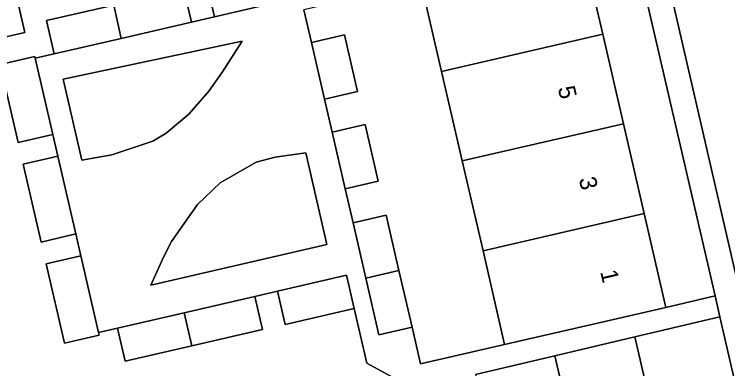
# Model space of a CAD drawing. Extents: x 156412 to 157779, y 382335 to 383768.
# Drawn here: x 157014.11 to 157056.03, y 383046.51 to 383067.34 of the extents above; entities that cross this region are included whole.
import ezdxf

# ---------------------------------------------------------------- set-up
doc = ezdxf.new("R2010")
doc.units = 0
for name, color, linetype in [('IMGEO_Erf', 7, 'Continuous'), ('IMGEO_Pand', 7, 'Continuous'), ('IMGEO_Pand_nummerreeks', 7, 'Continuous'), ('IMGEO_Parkeervlak_open', 7, 'Continuous'), ('IMGEO_Voetpad_open', 7, 'Continuous')]:
    doc.layers.add(name, color=color, linetype=linetype)

msp = doc.modelspace()

# ---------------------------------------------------------------- linework, layer by layer
at = {"layer": 'IMGEO_Erf'}
for points in [[(157049.105, 383077.512), (157046.214, 383076.844), (157047.464, 383071.429), (157048.679, 383066.163), (157049.894, 383060.898), (157051.109, 383055.631), (157052.382, 383050.117), (157055.278, 383050.786)], [(157039.217, 383063.982), (157038.002, 383069.246), (157036.753, 383074.659), (157031.808, 383073.518), (157032.301, 383071.383), (157033.068, 383068.06), (157031.119, 383067.61), (157031.565, 383065.681), (157033.514, 383066.131), (157034.283, 383062.799), (157032.335, 383062.348), (157032.78, 383060.419), (157034.729, 383060.869), (157035.498, 383057.537), (157033.55, 383057.087), (157034.013, 383055.08), (157035.962, 383055.53), (157036.71, 383052.293), (157037.481, 383048.953), (157037.981, 383046.79), (157042.921, 383047.931), (157041.65, 383053.439), (157040.431, 383058.719)], [(157027.497, 383065.758), (157016.985, 383063.522), (157018.082, 383058.772), (157019.836, 383059.087), (157022.247, 383059.888), (157023.033, 383060.355), (157024.373, 383061.479), (157025.547, 383062.825), (157026.355, 383063.95)], [(157031.232, 383059.204), (157029.434, 383058.948), (157028.323, 383058.648), (157026.213, 383057.444), (157024.883, 383056.158), (157023.36, 383053.987), (157022.876, 383053.062), (157022.137, 383051.429), (157032.477, 383053.817)]]:
    msp.add_lwpolyline(points, close=True, dxfattribs=at)
for points in [[(157013.135, 383073.185), (157014.739, 383066.27), (157012.941, 383065.859), (157011.935, 383070.261)], [(157024.075, 383068.826), (157024.525, 383066.877), (157025.87, 383067.188), (157025.42, 383069.136)], [(157036.297, 383046.028), (157034.818, 383046.841), (157034.076, 383050.055), (157030.022, 383049.119), (157029.572, 383051.067), (157028.238, 383050.759), (157028.688, 383048.81), (157024.548, 383047.854), (157020.63, 383046.949), (157020.18, 383048.898), (157019.069, 383048.641), (157019.105, 383048.486), (157017.059, 383048.013), (157015.981, 383052.68), (157018.027, 383053.153), (157017.732, 383054.429), (157015.686, 383053.957), (157014.628, 383058.536), (157016.674, 383059.009), (157016.382, 383060.275), (157014.336, 383059.803), (157013.278, 383064.382), (157015.324, 383064.855), (157015.347, 383064.757), (157016.467, 383065.016), (157016.017, 383066.965), (157019.956, 383067.875)]]:
    msp.add_lwpolyline(points, dxfattribs=at)
at = {"layer": 'IMGEO_Pand'}
for points in [[(157010.937, 383082.667), (157009.496, 383082.334), (157009.22, 383083.502), (157005.902, 383082.744), (157006.167, 383081.618), (157009.044, 383069.593), (157011.935, 383070.261), (157012.941, 383065.859), (157014.739, 383066.27), (157013.135, 383073.185)], [(157047.464, 383071.429), (157038.002, 383069.246), (157039.217, 383063.982), (157048.679, 383066.163)], [(157025.87, 383067.188), (157029.933, 383068.126), (157029.483, 383070.075), (157025.42, 383069.136)], [(157019.956, 383067.875), (157020.388, 383065.922), (157024.525, 383066.877), (157024.075, 383068.826)], [(157019.956, 383067.875), (157016.017, 383066.965), (157016.467, 383065.016), (157020.388, 383065.922)], [(157040.431, 383058.719), (157049.894, 383060.898), (157048.679, 383066.163), (157039.217, 383063.982)], [(157032.335, 383062.348), (157034.283, 383062.799), (157033.514, 383066.131), (157031.565, 383065.681)], [(157015.347, 383064.757), (157015.324, 383064.855), (157013.278, 383064.382), (157014.336, 383059.803), (157016.382, 383060.275)], [(157033.55, 383057.087), (157035.498, 383057.537), (157034.729, 383060.869), (157032.78, 383060.419)], [(157040.431, 383058.719), (157041.65, 383053.439), (157051.109, 383055.631), (157049.894, 383060.898)], [(157015.686, 383053.957), (157017.732, 383054.429), (157016.674, 383059.009), (157014.628, 383058.536)], [(157034.761, 383051.841), (157036.71, 383052.293), (157035.962, 383055.53), (157034.013, 383055.08)], [(157051.109, 383055.631), (157041.65, 383053.439), (157042.921, 383047.931), (157052.382, 383050.117)], [(157018.027, 383053.153), (157015.981, 383052.68), (157017.059, 383048.013), (157019.105, 383048.486), (157019.069, 383048.641)], [(157030.022, 383049.119), (157034.076, 383050.055), (157033.626, 383052.004), (157029.572, 383051.067)], [(157034.761, 383051.841), (157035.532, 383048.503), (157037.481, 383048.953), (157036.71, 383052.293)], [(157024.089, 383049.801), (157024.548, 383047.854), (157028.688, 383048.81), (157028.238, 383050.759)], [(157024.089, 383049.801), (157020.18, 383048.898), (157020.63, 383046.949), (157024.548, 383047.854)], [(157055.561, 383049.561), (157050.565, 383048.382), (157053.323, 383036.469), (157053.519, 383036.51), (157053.639, 383036.49), (157055.016, 383036.819), (157055.288, 383035.65), (157058.598, 383036.411)], [(157050.565, 383048.382), (157045.864, 383047.273), (157048.648, 383035.39), (157048.841, 383035.441), (157048.961, 383035.421), (157049.315, 383035.501), (157050.333, 383035.73), (157050.604, 383034.561), (157053.8, 383035.297), (157053.519, 383036.51), (157053.323, 383036.469)], [(157045.864, 383047.273), (157041.201, 383046.172), (157043.973, 383034.312), (157044.172, 383034.364), (157044.292, 383034.344), (157044.623, 383034.419), (157045.665, 383034.655), (157045.937, 383033.486), (157049.123, 383034.226), (157048.841, 383035.441), (157048.648, 383035.39)]]:
    msp.add_lwpolyline(points, close=True, dxfattribs=at)
at = {"layer": 'IMGEO_Parkeervlak_open'}
msp.add_lwpolyline([(157063.89, 383040.486), (157063.199, 383043.56), (157051.788, 383093.312), (157047.229, 383092.303), (157060.035, 383036.721), (157063.984, 383037.622)], dxfattribs=at)
at = {"layer": 'IMGEO_Voetpad_open'}
for points in [[(157047.229, 383092.303), (157045.778, 383091.965), (157048.801, 383078.827), (157049.105, 383077.512), (157055.278, 383050.786), (157055.561, 383049.561), (157058.598, 383036.411), (157060.035, 383036.721)], [(157018.082, 383058.772), (157016.985, 383063.522), (157027.497, 383065.758), (157026.355, 383063.95), (157025.547, 383062.825), (157024.373, 383061.479), (157023.033, 383060.355), (157022.247, 383059.888), (157019.836, 383059.087)], [(157031.232, 383059.204), (157032.477, 383053.817), (157022.137, 383051.429), (157022.876, 383053.062), (157023.36, 383053.987), (157024.883, 383056.158), (157026.213, 383057.444), (157028.323, 383058.648), (157029.434, 383058.948)]]:
    msp.add_lwpolyline(points, close=True, dxfattribs=at)
for points in [[(157029.933, 383068.126), (157025.87, 383067.188), (157024.525, 383066.877), (157020.388, 383065.922), (157016.467, 383065.016), (157015.347, 383064.757), (157016.382, 383060.275), (157016.674, 383059.009), (157017.732, 383054.429), (157018.027, 383053.153), (157019.069, 383048.641), (157020.18, 383048.898), (157024.089, 383049.801), (157028.238, 383050.759), (157029.572, 383051.067), (157033.626, 383052.004), (157034.076, 383050.055), (157034.818, 383046.841), (157036.297, 383046.028)], [(157041.201, 383046.172), (157045.864, 383047.273), (157050.565, 383048.382), (157055.561, 383049.561), (157055.278, 383050.786), (157052.382, 383050.117), (157042.921, 383047.931), (157037.981, 383046.79), (157037.481, 383048.953), (157035.532, 383048.503), (157034.761, 383051.841), (157034.013, 383055.08), (157033.55, 383057.087), (157032.78, 383060.419), (157032.335, 383062.348), (157031.565, 383065.681), (157031.119, 383067.61)]]:
    msp.add_lwpolyline(points, dxfattribs=at)

# ---------------------------------------------------------------- texts
at = {"layer": 'IMGEO_Pand_nummerreeks'}
for s, p in [('5', (157046.04, 383063.011)), ('3', (157047.274, 383057.666)), ('1', (157048.532, 383052.21))]:
    msp.add_text(s, height=1, rotation=282.9951, dxfattribs=at).set_placement(p)

doc.saveas('drawing.dxf')
